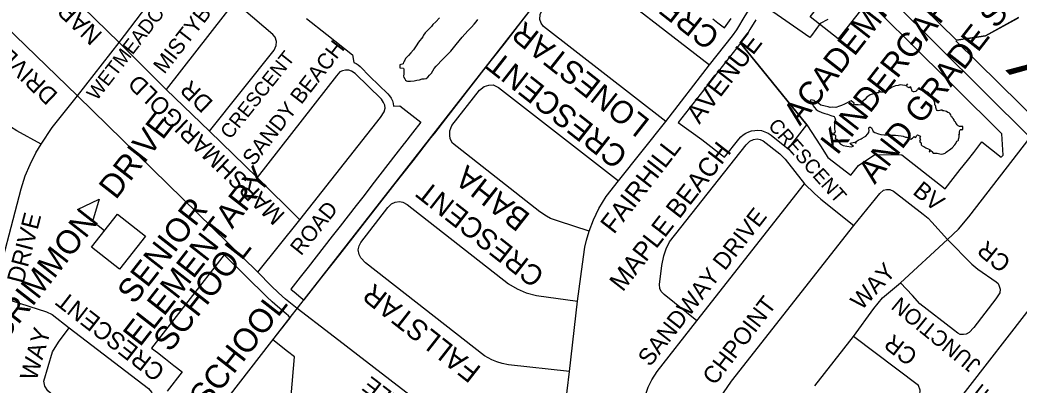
# Model space of a CAD drawing. Extents: x 586326 to 623965, y 4819854 to 4857850.
# Drawn here: x 594445 to 595498, y 4837975 to 4838360 of the extents above; entities that cross this region are included whole.
import ezdxf

# ---------------------------------------------------------------- set-up
doc = ezdxf.new("R2010")
doc.units = 0
for name, color, linetype in [('Cemeteries', 7, 'Continuous'), ('Lots_Concessions', 7, 'Continuous'), ('Major Rds and Hwys', 7, 'Continuous'), ('Major Rds Lbls', 7, 'Continuous'), ('Minor Rd Lbls', 7, 'Continuous'), ('Minor Rds', 7, 'Continuous'), ('Park Outlines', 7, 'Continuous'), ('Proposed Secondary Rds', 7, 'Continuous'), ('School Syms_Lbls', 7, 'Continuous'), ('Secondary Rds Lbls', 7, 'Continuous'), ('SWM Ponds', 7, 'Continuous')]:
    doc.layers.add(name, color=color, linetype=linetype)

msp = doc.modelspace()

# ---------------------------------------------------------------- linework, layer by layer
at = {"layer": 'Cemeteries'}
for p, q in [((595497.9, 4838362.6), (595463, 4838343.5)), ((595432, 4838338.2), (596009.3, 4837766.6)), ((595463, 4838343.5), (595432.5, 4838338.7))]:
    msp.add_line(p, q, dxfattribs=at)
at = {"layer": 'Lots_Concessions'}
for p, q in [((594730.1, 4838046.4), (595032.5, 4838433.5)), ((595367, 4837871.9), (595528, 4838079.4)), ((594382.3, 4837599.8), (594730.1, 4838046.4))]:
    msp.add_line(p, q, dxfattribs=at)
at = {"layer": 'Major Rds and Hwys'}
msp.add_lwpolyline([(595510.1, 4838236.3), (595364.5, 4838381.4), (595281.4, 4838462.7)], dxfattribs=at)
at = {"layer": 'Minor Rds'}
for points in [[(594549.8, 4838336.5), (594620.5, 4838429.4)], [(595126, 4838253), (594997.3, 4838353.4), (594994.6, 4838356.8), (594993.5, 4838360.7), (594993.6, 4838365.9), (594995.9, 4838370.5), (595027.1, 4838410.4), (595031.6, 4838413.8), (595035.7, 4838414.5), (595039.2, 4838414.5), (595043.8, 4838412.4), (595172.2, 4838312.8)], [(594549.8, 4838336.5), (594499.1, 4838386.4)], [(594645.1, 4838242.8), (594713.2, 4838328.2), (594715.5, 4838333.1), (594715.8, 4838337.4), (594714.4, 4838342.1), (594711.7, 4838344.7), (594680.8, 4838371.3), (594676.7, 4838373.9), (594672.6, 4838374.2), (594669.5, 4838373.4), (594666.9, 4838372.2), (594664.7, 4838370.3), (594661.6, 4838366.5), (594599.4, 4838286.9)], [(594505.9, 4838280.3), (594549.8, 4838336.5)], [(594599.4, 4838286.9), (594549.8, 4838336.5)], [(594740.3, 4838149.4), (594825.4, 4838257.3), (594829.1, 4838263.3), (594830.2, 4838267.2), (594829.8, 4838270.3), (594828.7, 4838273), (594826.4, 4838276.5), (594798.7, 4838303.6), (594794.9, 4838306.1), (594792.1, 4838307.1), (594788.5, 4838307.3), (594785.4, 4838306.7), (594782.6, 4838305.3), (594779, 4838301.4), (594695.3, 4838194)], [(595045.4, 4838137.6), (595013, 4838148.1), (595004.5, 4838151), (595000.3, 4838153.2), (594993.4, 4838158), (594901.4, 4838230.4), (594898.8, 4838234.9), (594898.3, 4838238.8), (594898.4, 4838243.4), (594900.7, 4838248.8), (594929.8, 4838286.2), (594934.7, 4838290.1), (594939.6, 4838291.5), (594944.2, 4838291.6), (594949.7, 4838288.9), (595076.2, 4838190.6)], [(594645.1, 4838242.8), (594599.4, 4838286.9)], [(594467.6, 4838229.4), (594442.1, 4838243.2), (594435.2, 4838247.6), (594428.2, 4838253.9), (594408.8, 4838272.3)], [(594467.6, 4838229.4), (594479.2, 4838246.7), (594505.9, 4838280.3)], [(594695.3, 4838194), (594645.1, 4838242.8)], [(594417, 4838070.3), (594446.6, 4838182), (594450.9, 4838196), (594455.9, 4838207.7), (594462.2, 4838220.1), (594467.6, 4838229.4)], [(595158.8, 4838043.2), (595124.3, 4838070.9), (595121.2, 4838074), (595119.7, 4838077.2), (595119.5, 4838081.3), (595121.8, 4838101.5), (595123.9, 4838111.7), (595126.5, 4838119), (595130, 4838126.2), (595210.9, 4838228.5), (595214.8, 4838232.4), (595218.6, 4838234.1), (595222.3, 4838234.7), (595225.7, 4838234.3), (595228.8, 4838232.6), (595246.3, 4838219), (595252, 4838213.4), (595272.4, 4838187.5)], [(595423, 4838128.7), (595434.8, 4838139.6), (595445.4, 4838152.6), (595510.1, 4838236.3)], [(594740.3, 4838149.4), (594695.3, 4838194)], [(595158.8, 4838043.2), (595272.4, 4838187.5)], [(595272.4, 4838187.5), (595282.9, 4838177.2), (595289.5, 4838171.4), (595324.5, 4838143.6)], [(595324.5, 4838143.6), (595351.8, 4838177.4), (595355.6, 4838180.6), (595358.8, 4838181.6), (595362.3, 4838181.6), (595366, 4838179.6), (595397.6, 4838155.6), (595402.7, 4838151.3), (595406.6, 4838147), (595423, 4838128.7)], [(595024.5, 4837989.5), (594960.4, 4837996.6), (594953.8, 4837997.9), (594948, 4837999.8), (594942.7, 4838001.8), (594935, 4838006), (594809.7, 4838104.1), (594804.8, 4838109.3), (594803, 4838113.1), (594801.8, 4838117.7), (594802.8, 4838121.9), (594804.8, 4838125.7), (594833, 4838162.5), (594837.1, 4838166.2), (594840.9, 4838168.1), (594845.5, 4838168.9), (594849, 4838168.1), (594853.4, 4838165.8), (594960.4, 4838082), (594969.3, 4838076.6), (594979.1, 4838072.4), (594989.7, 4838069.8), (595032.9, 4838063.9)], [(594696.1, 4838094.2), (594740.3, 4838149.4)], [(595151.6, 4837877.9), (595168.6, 4837929.4), (595172.2, 4837939.3), (595176.3, 4837949), (595181.6, 4837958.6), (595187.1, 4837967.1), (595195.5, 4837979.4), (595324.5, 4838143.6)], [(595423, 4838128.7), (595448.9, 4838102.7), (595455.1, 4838097.5), (595474.5, 4838084), (595476.4, 4838082.2), (595477.7, 4838079.6), (595478.5, 4838076.3), (595478.1, 4838072.7), (595473.9, 4838066.2), (595450.8, 4838036.1), (595445.8, 4838030.7), (595442.7, 4838029.1), (595440, 4838028.5), (595436.6, 4838028.7), (595434.1, 4838030), (595429.4, 4838033.7), (595393.9, 4838060.9), (595386.1, 4838069.8), (595373.7, 4838083)], [(595373.7, 4838083), (595423, 4838128.7)], [(595324.1, 4838026.5), (595345.3, 4838056), (595354.6, 4838067.1), (595373.7, 4838083)], [(594417, 4838070.3), (594473.3, 4838052.6), (594479.3, 4838049.6), (594497, 4838035.7)], [(595089.7, 4837895), (595102.7, 4837958.7), (595107.5, 4837973.1), (595111.4, 4837980.8), (595117.1, 4837989.6), (595158.8, 4838043.2)], [(594550.5, 4837911.3), (594479.8, 4837964.7), (594474.6, 4837969.3), (594471.6, 4837974.3), (594470.5, 4837979.4), (594479.6, 4838010.5), (594485.8, 4838020.5), (594497, 4838035.7)], [(594497, 4838035.7), (594580.9, 4837971.8), (594584, 4837967.7), (594585.5, 4837962.7), (594585.2, 4837957), (594583.3, 4837951.8), (594550.5, 4837911.3)], [(595283.1, 4837974.5), (595324.1, 4838026.5)], [(595357.7, 4837916.5), (595391.9, 4837960.2), (595394, 4837965), (595394.1, 4837970.1), (595392.4, 4837974.7), (595324.1, 4838026.5)]]:
    msp.add_lwpolyline(points, dxfattribs=at)
at = {"layer": 'Park Outlines'}
for points in [[(594747.2, 4838361.7), (594768.8, 4838344.8), (594796, 4838323.5), (594797.3, 4838315.3), (594799.7, 4838314.2), (594801.8, 4838312.7), (594803.8, 4838311), (594814.3, 4838300.7), (594833.1, 4838282.3), (594835, 4838280.1), (594836.6, 4838277.7), (594837.9, 4838275), (594838.7, 4838272.2), (594839.1, 4838269.3), (594845.6, 4838269.8), (594868, 4838252.4), (594859.2, 4838241.1), (594850.7, 4838230.2), (594850.4, 4838229.8), (594841.6, 4838218.6), (594833.2, 4838207.8), (594824.8, 4838197), (594816.4, 4838186.1), (594808, 4838175.3), (594799.6, 4838164.5), (594791.2, 4838153.7), (594782.7, 4838142.9), (594774.3, 4838132.1), (594765.9, 4838121.3), (594757.5, 4838110.5), (594749.1, 4838099.7), (594740.7, 4838088.9), (594730.9, 4838076.4), (594736.3, 4838071.8), (594741.8, 4838067.4), (594744.6, 4838065.2), (594744.8, 4838065), (594763.6, 4838089), (594782.4, 4838113), (594841, 4838187.8), (594859.8, 4838211.8), (594878.6, 4838235.8), (594882.5, 4838240.9), (594894.3, 4838255.9), (594936.9, 4838310.7), (594955.6, 4838334.8), (594974.4, 4838358.9), (595032.4, 4838433.6)], [(595379.3, 4838391.6), (595432.5, 4838338.7), (595441.8, 4838340.1), (595444.8, 4838340.6), (595463.1, 4838343.5), (595498, 4838362.5)], [(595220.9, 4838360.4), (595214.7, 4838350), (595212.1, 4838345.7), (595209.2, 4838341.5), (595206.1, 4838337.5), (595204.7, 4838335.8), (595227.9, 4838307.3), (595227.9, 4838307.3), (595274.9, 4838249.5), (595289.1, 4838227.5), (595297, 4838215.3), (595321.1, 4838196.4), (595329.3, 4838206.9), (595346.5, 4838218.4), (595375, 4838218), (595420.7, 4838182.3), (595429.2, 4838193.1), (595436.6, 4838202.5), (595444, 4838212), (595450.7, 4838220.6), (595459.4, 4838231.7), (595479.8, 4838215.6), (595481.6, 4838217.8), (595480.2, 4838240), (595380.4, 4838339.3), (595380.4, 4838339.3), (595360.6, 4838359), (595338.5, 4838381)], [(595296.8, 4838360.6), (595288.9, 4838356.5), (595279.6, 4838343.6), (595278, 4838341.7), (595230.9, 4838374.2)], [(595175.7, 4838361.2), (595181.1, 4838357), (595188, 4838351.7), (595191.6, 4838356.7), (595194.9, 4838361.8)], [(594731.1, 4837964.1), (594734.7, 4838005), (594727.5, 4838010.7), (594711.9, 4838022.9), (594730.2, 4838046.3), (594728.3, 4838048.3), (594726.1, 4838050.4), (594726, 4838050.5), (594723.8, 4838052.3), (594716.8, 4838058.2), (594711.2, 4838063.2), (594705.7, 4838068.4), (594660.7, 4838112.6), (594583.9, 4838014.3), (594590.2, 4838009.5), (594598.9, 4838002.8), (594607.6, 4837996.1), (594616.3, 4837989.4), (594600.5, 4837968.8)]]:
    msp.add_lwpolyline(points, dxfattribs=at)
msp.add_lwpolyline([(595204.7, 4838335.8), (595139.3, 4838252.1), (595164, 4838234.2), (595188, 4838215.4), (595203.1, 4838234.6), (595205.3, 4838237.1), (595207.8, 4838239.2), (595210.5, 4838241), (595213.5, 4838242.3), (595216.6, 4838243.3), (595219.9, 4838243.8), (595223.2, 4838243.9), (595226.9, 4838243.5), (595230.5, 4838242.4), (595233.9, 4838240.9), (595237.1, 4838238.8), (595250, 4838228.7), (595255, 4838224.4), (595255.2, 4838224.2), (595274.9, 4838249.5), (595227.9, 4838307.3)], close=True, dxfattribs=at)
at = {"layer": 'Proposed Secondary Rds'}
for points in [[(594505.9, 4838280.3), (594308.9, 4838470.8), (594290.6, 4838488.4)], [(595172.2, 4838312.8), (595196.4, 4838343.5), (595200.9, 4838349.7), (595209.7, 4838364.5), (595215.4, 4838373.3), (595240.7, 4838408.8)], [(595126, 4838253), (595172.2, 4838312.8)], [(594696.1, 4838094.2), (594505.9, 4838280.3)], [(595076.2, 4838190.6), (595126, 4838253)], [(595045.4, 4838137.6), (595050, 4838149.5), (595055.7, 4838161.3), (595063.4, 4838173.9), (595076.2, 4838190.6)], [(595032.9, 4838063.9), (595038.4, 4838102.8), (595040.9, 4838120.6), (595042.7, 4838128.2), (595045.4, 4838137.6)], [(594941.7, 4837916.3), (594920.2, 4837923.4), (594905, 4837929.6), (594894.6, 4837935.8), (594881.1, 4837945.4), (594772.2, 4838029.4), (594737.6, 4838056), (594725.1, 4838066), (594717.8, 4838072.6), (594710, 4838080), (594696.1, 4838094.2)], [(595024.5, 4837989.5), (595032.9, 4838063.9)], [(595014.8, 4837908.1), (595024.5, 4837989.5)]]:
    msp.add_lwpolyline(points, dxfattribs=at)
at = {"layer": 'School Syms_Lbls'}
msp.add_line((594534.4, 4838138), (594506, 4838160.2), dxfattribs=at)
for points in [[(595278.3, 4838363.5), (595305.6, 4838398.4), (595335.2, 4838375.2), (595307.9, 4838340.3)], [(594506, 4838160.2), (594528.8, 4838171.3), (594521.8, 4838147.8)], [(594520.8, 4838120.6), (594548, 4838155.5), (594577.6, 4838132.4), (594550.4, 4838097.5)]]:
    msp.add_lwpolyline(points, close=True, dxfattribs=at)
at = {"layer": 'SWM Ponds'}
msp.add_lwpolyline([(594887.6, 4838362.3), (594883.7, 4838358.2), (594880.7, 4838355.5), (594879, 4838353.3), (594872.5, 4838346.6), (594870.7, 4838344.1), (594870.1, 4838342.5), (594865.5, 4838336.7), (594862.8, 4838333), (594860, 4838328.7), (594857.4, 4838325.6), (594855, 4838322.7), (594852.7, 4838320.6), (594851.6, 4838319.5), (594850.9, 4838317.9), (594850.3, 4838316.6), (594849.7, 4838315.2), (594849.3, 4838314), (594845.6, 4838312.9), (594845.6, 4838309.8), (594849.5, 4838309.4), (594849.8, 4838307.8), (594849.9, 4838305.9), (594849.8, 4838303.2), (594849.5, 4838300.9), (594849.9, 4838299.4), (594850.9, 4838298.2), (594851.9, 4838296.8), (594852.7, 4838296.1), (594853.8, 4838295.5), (594857.1, 4838295.7), (594860.7, 4838296.1), (594863.5, 4838296.6), (594866.5, 4838297.1), (594869.4, 4838298), (594871.5, 4838298), (594873.6, 4838298.6), (594875.1, 4838300), (594877.1, 4838302.1), (594879, 4838304.2), (594880.5, 4838306.7), (594882.1, 4838309.1), (594884.2, 4838311.6), (594891, 4838318.8), (594895.3, 4838323.1), (594899.4, 4838327.2), (594905.2, 4838334.3), (594911.4, 4838341.9), (594917.5, 4838348.8), (594921.2, 4838352.7), (594924, 4838355.7), (594926.2, 4838358.3), (594928.1, 4838360.7)], dxfattribs=at)
msp.add_lwpolyline([(595423.1, 4838222), (595425.1, 4838223.2), (595427.9, 4838225.3), (595430.9, 4838228.6), (595431.9, 4838230.1), (595432.5, 4838231.6), (595432.8, 4838232.3), (595433.9, 4838232.6), (595434.7, 4838233.4), (595434.7, 4838235), (595435.2, 4838235.3), (595435.4, 4838236.9), (595435.4, 4838238.2), (595435.2, 4838239.4), (595435.8, 4838239.4), (595435.9, 4838240.3), (595435.7, 4838241.5), (595435.9, 4838242.4), (595436, 4838243.5), (595436.3, 4838244.3), (595436.9, 4838244.8), (595437.7, 4838244.7), (595438.4, 4838244), (595438.8, 4838244.7), (595439.3, 4838245), (595439.1, 4838247.8), (595438.2, 4838247.7), (595437, 4838247.8), (595435.8, 4838247.8), (595434.4, 4838248.5), (595433.3, 4838249.5), (595432.6, 4838250.6), (595432, 4838251.4), (595431.9, 4838252.3), (595431.1, 4838252.8), (595430.1, 4838253.9), (595430.2, 4838255), (595429.1, 4838256.2), (595428.1, 4838257.2), (595427.9, 4838258.1), (595427.3, 4838258.1), (595427.1, 4838258.9), (595426.7, 4838260.1), (595425.8, 4838261.1), (595424.7, 4838262.1), (595423.5, 4838262.6), (595422.1, 4838263.5), (595420.7, 4838264), (595419.1, 4838264.4), (595417.8, 4838264.2), (595417.9, 4838265.2), (595417.1, 4838265.1), (595415.9, 4838265), (595415, 4838264.6), (595413.4, 4838264.2), (595412.3, 4838264.7), (595411.4, 4838265.6), (595411, 4838266.7), (595410.8, 4838267.9), (595410.9, 4838269.1), (595410.3, 4838269.9), (595409.7, 4838270.8), (595409.9, 4838271.7), (595409.8, 4838272.9), (595409.4, 4838274), (595408.7, 4838275.4), (595407.9, 4838276.7), (595407, 4838278), (595406.9, 4838278.8), (595406.7, 4838279.7), (595406, 4838280), (595405.2, 4838280.8), (595404.5, 4838281.5), (595404.1, 4838282.2), (595403.2, 4838283.2), (595401.9, 4838284.2), (595400.9, 4838284.4), (595400.2, 4838285.1), (595399, 4838285.7), (595398, 4838285.8), (595396.6, 4838286.3), (595395.3, 4838286.3), (595394.6, 4838286.6), (595393.7, 4838286.7), (595393.1, 4838286.9), (595393.2, 4838287.5), (595393.5, 4838287.7), (595393.6, 4838288.1), (595393.2, 4838288.7), (595392.6, 4838288.3), (595391.8, 4838287.7), (595391.7, 4838287.1), (595391.6, 4838286.5), (595391.2, 4838286.2), (595390.6, 4838286.4), (595390.2, 4838285.1), (595389.2, 4838284.7), (595388.1, 4838284.5), (595387.1, 4838284.5), (595386, 4838285.1), (595385.6, 4838285.7), (595385.4, 4838286.6), (595385.1, 4838287.1), (595384.7, 4838287.7), (595384.7, 4838288.5), (595384.1, 4838289.5), (595382.7, 4838288.7), (595380.6, 4838289.8), (595380.1, 4838291.2), (595380.8, 4838292.7), (595379.2, 4838290.7), (595378.3, 4838291), (595375.6, 4838291.5), (595373.1, 4838291.6), (595371.1, 4838291.1), (595368.3, 4838290.6), (595364.6, 4838289.3), (595362, 4838287.6), (595359, 4838285.3), (595356, 4838284.1), (595352.9, 4838284), (595351.5, 4838285.5), (595350.7, 4838286.3), (595350.8, 4838283.5), (595348.5, 4838283.4), (595345, 4838282.3), (595341.6, 4838281.2), (595338.2, 4838278.7), (595335.9, 4838276.4), (595333.9, 4838274.6), (595333.3, 4838272.1), (595333.3, 4838270.4), (595329, 4838270.6), (595326, 4838270.6), (595324.2, 4838271.3), (595324.8, 4838272.8), (595323.4, 4838273.5), (595321.4, 4838274.9), (595319.8, 4838274.1), (595317.4, 4838272.9), (595314.6, 4838271.4), (595311.5, 4838270), (595309.3, 4838269.4), (595305.5, 4838267.9), (595301.5, 4838268.2), (595299.5, 4838267.9), (595297.3, 4838268.7), (595294, 4838269.2), (595289.6, 4838270.5), (595287.8, 4838271.8), (595285.9, 4838273.2), (595284.7, 4838274), (595284, 4838273.8), (595282.5, 4838275.4), (595279.1, 4838276), (595278.1, 4838273.9), (595280.6, 4838271.3), (595281.6, 4838269.7), (595282.9, 4838267.9), (595284.5, 4838265.9), (595286.9, 4838264.2), (595290.5, 4838262.7), (595293.6, 4838261.6), (595296.5, 4838260.8), (595300.2, 4838259.6), (595303.5, 4838258.4), (595304.4, 4838257), (595304.9, 4838255), (595304.1, 4838253.1), (595303.8, 4838249.9), (595303.8, 4838247), (595304, 4838245), (595304.6, 4838242.2), (595303.2, 4838240.6), (595301.3, 4838240.7), (595301.6, 4838239.1), (595302.7, 4838239.4), (595304.1, 4838239.5), (595305.1, 4838238.5), (595305, 4838236.9), (595304.5, 4838235.1), (595306.2, 4838234.6), (595308.2, 4838232.2), (595310.1, 4838229.7), (595313.2, 4838227.7), (595316.8, 4838227.1), (595321.5, 4838226.5), (595324.1, 4838227.2), (595321.2, 4838228.8), (595320.6, 4838230.3), (595321.9, 4838230.8), (595325.4, 4838231.5), (595326.9, 4838230.4), (595326.7, 4838232.2), (595328.8, 4838233.3), (595332.2, 4838234.8), (595333, 4838235.6), (595335.7, 4838237), (595336.9, 4838237.7), (595338.8, 4838239.8), (595340, 4838241.7), (595340.4, 4838243.9), (595340.2, 4838245.5), (595340.6, 4838247), (595341.9, 4838247), (595342.9, 4838246.3), (595343.9, 4838244.5), (595344.7, 4838242.7), (595346.6, 4838241.5), (595350.2, 4838240), (595352.9, 4838239.4), (595356.2, 4838238.9), (595360.7, 4838238.9), (595364.5, 4838238.6), (595368.3, 4838238.6), (595371.1, 4838238.2), (595374.1, 4838237.9), (595376.3, 4838237.5), (595378.8, 4838236.6), (595380.2, 4838236.5), (595381.9, 4838235.8), (595384.6, 4838234.6), (595386.3, 4838235.4), (595387, 4838236.3), (595388.1, 4838237.2), (595389.3, 4838236.2), (595390.1, 4838236.9), (595390.5, 4838238.1), (595391.4, 4838239.1), (595392.7, 4838238.4), (595394.5, 4838237.5), (595393.8, 4838236.5), (595393.9, 4838235.7), (595394.1, 4838234.4), (595394.5, 4838233.5), (595393.9, 4838233), (595393.7, 4838232.3), (595394.2, 4838231.2), (595395.2, 4838230.7), (595395.4, 4838228.5), (595396.3, 4838227.6), (595398, 4838226.6), (595400.4, 4838225.2), (595402.6, 4838224.3), (595404.5, 4838223.5), (595403.7, 4838221.1), (595405.6, 4838222.6), (595406.5, 4838221.5), (595408, 4838219.8), (595409, 4838219.9), (595412.2, 4838219.6), (595416.4, 4838218.7), (595418.5, 4838219.1), (595420.5, 4838219.7), (595421.7, 4838220.9)], close=True, dxfattribs=at)

# ---------------------------------------------------------------- texts
at = {"layer": 'Major Rds Lbls'}
msp.add_text('CHINGUACOUSY', height=49.998, rotation=135.9928, dxfattribs=at).set_placement((595910.2, 4837964.6))
at = {"layer": 'Minor Rd Lbls'}
for s, height, rotation, p in [('NAPA VALLEY', 18.555, 136.3404, (594533.2, 4838345.5)), ('WETMEADOW DRIVE', 15, 52.0993, (594526.2, 4838274.2)), ('CRESCENT', 23.76, 141.8707, (595184.7, 4838345.7)), ('MISTYBROOK', 16.5, 52.0993, (594597.5, 4838302.3)), ('LONESTAR', 23.76, 141.7144, (595110.7, 4838253.9)), ('SANDY BEACH', 16.5, 52.175, (594691.5, 4838205.4)), ('CRESCENT', 15, 51.3214, (594666.9, 4838233.5)), ('CRESCENT', 23.76, 141.8707, (595087.7, 4838220.3)), ('MARSHMARIGOLD', 18, 136.3404, (594725.7, 4838155.5)), ('DR', 18, 136.3404, (594650.1, 4838273.8)), ('CRESCENT', 15, 311.7257, (595233.2, 4838248.1)), ('MAPLE BEACH', 19.8, 52.175, (595080.7, 4838072.8)), ('BAHA', 23.76, 141.7144, (594984.6, 4838154.4)), ('CRESCENT', 21.6, 141.8707, (594999.7, 4838093.7)), ('BV', 18, 321.5037, (595385.4, 4838177.4)), ('ROAD', 16.5, 51.3214, (594741.6, 4838110.9)), ('DRIVE', 18.36, 75.3878, (594449, 4838081.4)), ('SANDWAY DRIVE', 18, 52.0353, (595109.4, 4837993.8)), ('CR', 18.15, 140.8235, (595491.3, 4838106.6)), ('WAY', 18, 47.2905, (595332.4, 4838053.3)), ('FALLSTAR', 21.6, 141.8707, (594932.7, 4837993.3)), ('CRESCENT', 18.36, 142.1094, (594599.5, 4837992.3)), ('CHPOINT', 18, 52.4915, (595177.6, 4837974.1)), ('JUNCTION', 16.5, 140.8235, (595459.4, 4837998.8)), ('WAY', 18.36, 73.958, (594462.5, 4837978.8)), ('CR', 18, 142.3445, (595393, 4838008.7)), ('LINDERWOOD DRIVE', 18, 51.7246, (595322.2, 4837773.5))]:
    msp.add_text(s, height=height, rotation=rotation, dxfattribs=at).set_placement(p)
at = {"layer": 'School Syms_Lbls'}
for s, p in [('AND GRADE SCHOOL', (595346.4, 4838186.1)), ('KINDERGARTEN', (595307, 4838216.9)), ('ACADEMIC ', (595267.6, 4838247.7)), ('McCRIMMON   DRIVE', (594401.1, 4837984)), ('ELEMENTARY', (594571.8, 4838014.7)), ('SENIOR', (594565.7, 4838059.4)), ('SCHOOL', (594603.5, 4838009)), ('ST. BONAVENTURE CATHOLIC SCHOOL', (594331.8, 4837552.6))]:
    msp.add_text(s, height=25, rotation=52, dxfattribs=at).set_placement(p)
at = {"layer": 'Secondary Rds Lbls'}
for s, height, rotation, p in [('FAIRHILL    AVENUE', 19.965, 52.175, (595071.4, 4838133.5)), ('DRIVE', 18, 136.3404, (594486.4, 4838282.2)), ('BRISDALE  ', 18, 142.4881, (594909.8, 4837912.9))]:
    msp.add_text(s, height=height, rotation=rotation, dxfattribs=at).set_placement(p)

doc.saveas('drawing.dxf')
